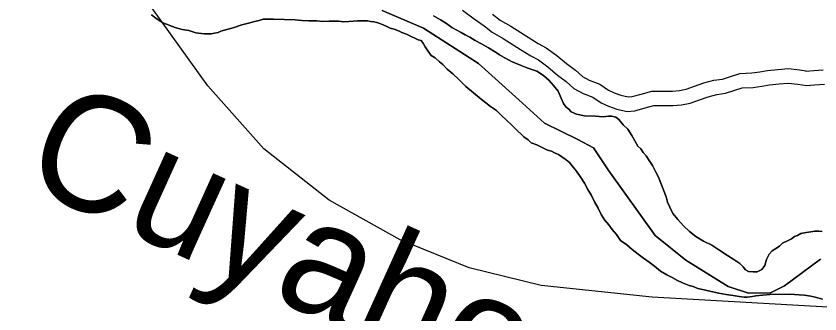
# Model space of a CAD drawing. Extents: x 2010165 to 2382125, y 1060529 to 1407316.
# Drawn here: x 2197556 to 2200334, y 1246637 to 1247665 of the extents above; entities that cross this region are included whole.
import ezdxf

# ---------------------------------------------------------------- set-up
doc = ezdxf.new("R2010")
doc.units = 0
for name, color, linetype in [('GM_X_Corporation', 7, 'Continuous'), ('GM_X_Major_River', 7, 'Continuous'), ('GM_X_Major_River_Text', 7, 'Continuous'), ('GM_X_Minor_River', 7, 'Continuous'), ('GM_X_Rail_Line', 7, 'Continuous')]:
    doc.layers.add(name, color=color, linetype=linetype)

msp = doc.modelspace()

# ---------------------------------------------------------------- linework, layer by layer
at = {"layer": 'GM_X_Corporation'}
for points in [[(2198821.5, 1247684.4), (2198964.3, 1247623.7), (2199153.8, 1247501.4), (2199293.3, 1247376.5), (2199382.3, 1247295.2), (2199495, 1247240.2), (2199551.4, 1247210.8), (2199604.3, 1247131.1), (2199764.9, 1246908.1), (2199869.9, 1246823), (2200017.1, 1246732.3), (2200087.4, 1246709), (2200163.5, 1246709.8), (2200211.2, 1246734.3), (2200336.3, 1246825.9)], [(2200336.3, 1246825.9), (2200211.2, 1246734.3), (2200163.5, 1246709.8), (2200087.4, 1246709), (2200017.1, 1246732.3), (2199869.9, 1246823), (2199764.9, 1246908.1), (2199604.3, 1247131.1), (2199551.4, 1247210.8), (2199495, 1247240.2), (2199382.3, 1247295.2), (2199293.3, 1247376.5), (2199153.8, 1247501.4), (2198964.3, 1247623.7), (2198821.5, 1247684.4)]]:
    msp.add_lwpolyline(points, dxfattribs=at)
at = {"layer": 'GM_X_Major_River'}
for points in [[(2198024.2, 1247670.1), (2198038.4, 1247658.2), (2198050.6, 1247650.3), (2198064.7, 1247640.5), (2198078.8, 1247636.6), (2198092.9, 1247630.8), (2198109.1, 1247625), (2198129.2, 1247619.2), (2198153.3, 1247615.5), (2198177.5, 1247607.8), (2198205.6, 1247604.1), (2198229.6, 1247604.4), (2198241.6, 1247606.5), (2198253.6, 1247608.7), (2198263.6, 1247612.8), (2198283.6, 1247619.1), (2198305.5, 1247625.3), (2198335.4, 1247635.7), (2198363.4, 1247642.1), (2198379.4, 1247646.3), (2198395.4, 1247650.5), (2198409.4, 1247654.7), (2198423.4, 1247654.9), (2198445.4, 1247655.1), (2198519.7, 1247652), (2198543.7, 1247650.3), (2198567.8, 1247648.6), (2198593.9, 1247648.9), (2198615.9, 1247647.1), (2198638, 1247647.4), (2198654, 1247647.6), (2198670.1, 1247647.8), (2198688.1, 1247646), (2198706.2, 1247646.2), (2198736.2, 1247648.6), (2198754.3, 1247648.8), (2198770.3, 1247649), (2198780.3, 1247647.1), (2198792.4, 1247645.3), (2198802.4, 1247643.4), (2198812.5, 1247639.5), (2198824.6, 1247635.6), (2198836.7, 1247629.8), (2198848.8, 1247623.9), (2198862.9, 1247620), (2198877, 1247614.2), (2198889.1, 1247608.3), (2198905.2, 1247602.5), (2198921.4, 1247594.7), (2198933.5, 1247588.8), (2198945.6, 1247582.9), (2198955.7, 1247581), (2198963.8, 1247569.1), (2198970, 1247559.1), (2198978.2, 1247545.2), (2198990.4, 1247529.3), (2199004.6, 1247521.4), (2199018.8, 1247507.6), (2199031, 1247497.7), (2199045.2, 1247481.8), (2199065.5, 1247466), (2199085.8, 1247446.2), (2199110.2, 1247422.4), (2199136.6, 1247400.6), (2199162.9, 1247378.9), (2199195.3, 1247353.2), (2199215.6, 1247339.4), (2199231.8, 1247323.5), (2199250.1, 1247305.7), (2199268.4, 1247289.8), (2199280.6, 1247277.9), (2199311, 1247248.2), (2199325.2, 1247238.4), (2199335.4, 1247228.4), (2199355.5, 1247220.7), (2199371.7, 1247212.8), (2199391.9, 1247203.1), (2199405.9, 1247199.2), (2199416.1, 1247193.3), (2199430.2, 1247187.4), (2199442.3, 1247179.6), (2199456.5, 1247169.7), (2199468.6, 1247159.8), (2199480.9, 1247143.9), (2199493.1, 1247130)], [(2199493.1, 1247130), (2199480.9, 1247143.9), (2199468.6, 1247159.8), (2199456.5, 1247169.7), (2199442.3, 1247179.6), (2199430.2, 1247187.4), (2199416.1, 1247193.3), (2199405.9, 1247199.2), (2199391.9, 1247203.1), (2199371.7, 1247212.8), (2199355.5, 1247220.7), (2199335.4, 1247228.4), (2199325.2, 1247238.4), (2199311, 1247248.2), (2199280.6, 1247277.9), (2199268.4, 1247289.8), (2199250.1, 1247305.7), (2199231.8, 1247323.5), (2199215.6, 1247339.4), (2199195.3, 1247353.2), (2199162.9, 1247378.9), (2199136.6, 1247400.6), (2199110.2, 1247422.4), (2199085.8, 1247446.2), (2199065.5, 1247466), (2199045.2, 1247481.8), (2199031, 1247497.7), (2199018.8, 1247507.6), (2199004.6, 1247521.4), (2198990.4, 1247529.3), (2198978.2, 1247545.2), (2198970, 1247559.1), (2198963.8, 1247569.1), (2198955.7, 1247581), (2198945.6, 1247582.9), (2198933.5, 1247588.8), (2198921.4, 1247594.7), (2198905.2, 1247602.5), (2198889.1, 1247608.3), (2198877, 1247614.2), (2198862.9, 1247620), (2198848.8, 1247623.9), (2198836.7, 1247629.8), (2198824.6, 1247635.6), (2198812.5, 1247639.5), (2198802.4, 1247643.4), (2198792.4, 1247645.3), (2198780.3, 1247647.1), (2198770.3, 1247649), (2198754.3, 1247648.8), (2198736.2, 1247648.6), (2198706.2, 1247646.2), (2198688.1, 1247646), (2198670.1, 1247647.8), (2198654, 1247647.6), (2198638, 1247647.4), (2198615.9, 1247647.1), (2198593.9, 1247648.9), (2198567.8, 1247648.6), (2198543.7, 1247650.3), (2198519.7, 1247652), (2198445.4, 1247655.1), (2198423.4, 1247654.9), (2198409.4, 1247654.7), (2198395.4, 1247650.5), (2198379.4, 1247646.3), (2198363.4, 1247642.1), (2198335.4, 1247635.7), (2198305.5, 1247625.3), (2198283.6, 1247619.1), (2198263.6, 1247612.8), (2198253.6, 1247608.7), (2198241.6, 1247606.5), (2198229.6, 1247604.4), (2198205.6, 1247604.1), (2198177.5, 1247607.8), (2198153.3, 1247615.5), (2198129.2, 1247619.2), (2198109.1, 1247625), (2198092.9, 1247630.8), (2198078.8, 1247636.6), (2198064.7, 1247640.5), (2198050.6, 1247650.3), (2198038.4, 1247658.2), (2198024.2, 1247670.1)], [(2199079.5, 1247616.6), (2199061.3, 1247626.4), (2199043.1, 1247640.3), (2199022.8, 1247652.1), (2198998.6, 1247665.8)], [(2198998.6, 1247665.8), (2199022.8, 1247652.1), (2199043.1, 1247640.3), (2199061.3, 1247626.4), (2199079.5, 1247616.6)], [(2200341.9, 1246921.6), (2200329.9, 1246923.4), (2200315.9, 1246923.3), (2200301.9, 1246921.1), (2200285.9, 1246918.9), (2200267.9, 1246914.7), (2200255.9, 1246908.5), (2200246, 1246904.4), (2200236, 1246896.2), (2200222.1, 1246890), (2200204.2, 1246881.8), (2200194.3, 1246871.6), (2200178.4, 1246861.4), (2200168.4, 1246855.3), (2200158.6, 1246843.1), (2200148.8, 1246824.9), (2200143.1, 1246804.8), (2200133.3, 1246790.6), (2200117.3, 1246782.4), (2200103.3, 1246782.2), (2200087.2, 1246784.1), (2200077.1, 1246789.9), (2200069, 1246799.9), (2200056.8, 1246811.8), (2200036.5, 1246825.6), (2200014.3, 1246839.3), (2199984, 1246859.1), (2199959.7, 1246874.8), (2199931.4, 1246888.5), (2199905.2, 1246904.2), (2199882.9, 1246922), (2199862.5, 1246941.9), (2199842.2, 1246963.7), (2199825.9, 1246983.6), (2199815.6, 1247005.5), (2199807.3, 1247023.5), (2199803, 1247041.5), (2199776.1, 1247109.4), (2199765.8, 1247129.3), (2199755.5, 1247149.2), (2199743.2, 1247167.2), (2199732.9, 1247183.1), (2199722.7, 1247195), (2199714.6, 1247206.9), (2199704.4, 1247216.8), (2199694.1, 1247234.8), (2199683.9, 1247252.7), (2199669.5, 1247274.6), (2199653.3, 1247290.5), (2199639, 1247308.4), (2199628.9, 1247316.3), (2199614.8, 1247320.1), (2199602.8, 1247320), (2199584.7, 1247317.8), (2199558.7, 1247319.4), (2199520.5, 1247321), (2199492.4, 1247326.7), (2199474.3, 1247334.5), (2199466.1, 1247344.4), (2199456, 1247352.3), (2199447.8, 1247364.2), (2199439.5, 1247382.2), (2199429.2, 1247406.2), (2199412.9, 1247426), (2199396.6, 1247443.9), (2199378.3, 1247459.7), (2199356, 1247475.5), (2199323.8, 1247485.1), (2199301.7, 1247494.9), (2199281.5, 1247502.7), (2199267.4, 1247508.6), (2199257.3, 1247514.4), (2199243.1, 1247522.3), (2199227, 1247532.1), (2199214.8, 1247540), (2199188.6, 1247555.8), (2199164.3, 1247569.5), (2199142.1, 1247581.3), (2199123.9, 1247593.1), (2199107.7, 1247600.9), (2199093.6, 1247608.8), (2199079.5, 1247616.6)], [(2199079.5, 1247616.6), (2199093.6, 1247608.8), (2199107.7, 1247600.9), (2199123.9, 1247593.1), (2199142.1, 1247581.3), (2199164.3, 1247569.5), (2199188.6, 1247555.8), (2199214.8, 1247540), (2199227, 1247532.1), (2199243.1, 1247522.3), (2199257.3, 1247514.4), (2199267.4, 1247508.6), (2199281.5, 1247502.7), (2199301.7, 1247494.9), (2199323.8, 1247485.1), (2199356, 1247475.5), (2199378.3, 1247459.7), (2199396.6, 1247443.9), (2199412.9, 1247426), (2199429.2, 1247406.2), (2199439.5, 1247382.2), (2199447.8, 1247364.2), (2199456, 1247352.3), (2199466.1, 1247344.4), (2199474.3, 1247334.5), (2199492.4, 1247326.7), (2199520.5, 1247321), (2199558.7, 1247319.4), (2199584.7, 1247317.8), (2199602.8, 1247320), (2199614.8, 1247320.1), (2199628.9, 1247316.3), (2199639, 1247308.4), (2199653.3, 1247290.5), (2199669.5, 1247274.6), (2199683.9, 1247252.7), (2199694.1, 1247234.8), (2199704.4, 1247216.8), (2199714.6, 1247206.9), (2199722.7, 1247195), (2199732.9, 1247183.1), (2199743.2, 1247167.2), (2199755.5, 1247149.2), (2199765.8, 1247129.3), (2199776.1, 1247109.4), (2199803, 1247041.5), (2199807.3, 1247023.5), (2199815.6, 1247005.5), (2199825.9, 1246983.6), (2199842.2, 1246963.7), (2199862.5, 1246941.9), (2199882.9, 1246922), (2199905.2, 1246904.2), (2199931.4, 1246888.5), (2199959.7, 1246874.8), (2199984, 1246859.1), (2200014.3, 1246839.3), (2200036.5, 1246825.6), (2200056.8, 1246811.8), (2200069, 1246799.9), (2200077.1, 1246789.9), (2200087.2, 1246784.1), (2200103.3, 1246782.2), (2200117.3, 1246782.4), (2200133.3, 1246790.6), (2200143.1, 1246804.8), (2200148.8, 1246824.9), (2200158.6, 1246843.1), (2200168.4, 1246855.3), (2200178.4, 1246861.4), (2200194.3, 1246871.6), (2200204.2, 1246881.8), (2200222.1, 1246890), (2200236, 1246896.2), (2200246, 1246904.4), (2200255.9, 1246908.5), (2200267.9, 1246914.7), (2200285.9, 1246918.9), (2200301.9, 1246921.1), (2200315.9, 1246923.3), (2200329.9, 1246923.4), (2200341.9, 1246921.6)], [(2199493.1, 1247130), (2199507.4, 1247108.1), (2199519.7, 1247088.2), (2199532.1, 1247066.3), (2199544.4, 1247046.4), (2199554.7, 1247024.4), (2199567, 1247002.5), (2199577.3, 1246980.6), (2199589.6, 1246962.6), (2199603.9, 1246944.8), (2199616.1, 1246928.8), (2199630.4, 1246911), (2199644.7, 1246891.1), (2199667, 1246875.3), (2199685.3, 1246859.5), (2199705.5, 1246843.6), (2199723.7, 1246829.8), (2199744, 1246816), (2199762.2, 1246802.2), (2199782.5, 1246784.4), (2199804.7, 1246772.6), (2199822.9, 1246762.8), (2199841.1, 1246753), (2199859.2, 1246745.2), (2199881.4, 1246735.4), (2199895.5, 1246731.6), (2199911.6, 1246725.7), (2199933.7, 1246720), (2199957.9, 1246714.3), (2199984, 1246708.6), (2200010.1, 1246704.9), (2200034.2, 1246701.1), (2200054.3, 1246697.4), (2200072.4, 1246695.6), (2200082.4, 1246695.7), (2200100.4, 1246697.9), (2200112.4, 1246700.1), (2200160.5, 1246704.7), (2200228.6, 1246705.5), (2200278.8, 1246702.1), (2200302.9, 1246698.4), (2200313, 1246696.5), (2200327, 1246692.6), (2200343.1, 1246688.8)], [(2200343.1, 1246688.8), (2200327, 1246692.6), (2200313, 1246696.5), (2200302.9, 1246698.4), (2200278.8, 1246702.1), (2200228.6, 1246705.5), (2200160.5, 1246704.7), (2200112.4, 1246700.1), (2200100.4, 1246697.9), (2200082.4, 1246695.7), (2200072.4, 1246695.6), (2200054.3, 1246697.4), (2200034.2, 1246701.1), (2200010.1, 1246704.9), (2199984, 1246708.6), (2199957.9, 1246714.3), (2199933.7, 1246720), (2199911.6, 1246725.7), (2199895.5, 1246731.6), (2199881.4, 1246735.4), (2199859.2, 1246745.2), (2199841.1, 1246753), (2199822.9, 1246762.8), (2199804.7, 1246772.6), (2199782.5, 1246784.4), (2199762.2, 1246802.2), (2199744, 1246816), (2199723.7, 1246829.8), (2199705.5, 1246843.6), (2199685.3, 1246859.5), (2199667, 1246875.3), (2199644.7, 1246891.1), (2199630.4, 1246911), (2199616.1, 1246928.8), (2199603.9, 1246944.8), (2199589.6, 1246962.6), (2199577.3, 1246980.6), (2199567, 1247002.5), (2199554.7, 1247024.4), (2199544.4, 1247046.4), (2199532.1, 1247066.3), (2199519.7, 1247088.2), (2199507.4, 1247108.1), (2199493.1, 1247130)]]:
    msp.add_lwpolyline(points, dxfattribs=at)
at = {"layer": 'GM_X_Minor_River'}
for points in [[(2199098.8, 1247685.6), (2199138.8, 1247655.6), (2199172.9, 1247631.6), (2199201, 1247609.7), (2199239, 1247587.7), (2199273.1, 1247565.7), (2199299.1, 1247549.7), (2199335.2, 1247527.8), (2199361.2, 1247513.8), (2199393.3, 1247489.8), (2199427.3, 1247461.8), (2199457.4, 1247439.8), (2199483.4, 1247415.8), (2199515.5, 1247397.8), (2199549.5, 1247385.9), (2199577.6, 1247365.9), (2199603.6, 1247353.9), (2199631.6, 1247343.9), (2199667.6, 1247336), (2199693.7, 1247338.1), (2199729.6, 1247348.2), (2199759.6, 1247356.3), (2199791.6, 1247356.4), (2199825.6, 1247356.5), (2199855.6, 1247358.6), (2199885.6, 1247364.6), (2199917.6, 1247376.8), (2199947.6, 1247386.9), (2199977.6, 1247395), (2200007.6, 1247399.1), (2200039.5, 1247409.2), (2200065.5, 1247417.2), (2200103.5, 1247419.3), (2200133.5, 1247423.4), (2200159.5, 1247427.5), (2200193.5, 1247431.6), (2200223.5, 1247433.7), (2200257.5, 1247429.8), (2200287.5, 1247425.8)], [(2199202.8, 1247671.8), (2199229, 1247651.2), (2199265.1, 1247630.4), (2199299.7, 1247608.1), (2199325.2, 1247592.4), (2199360, 1247571.2), (2199388.2, 1247556.1), (2199424.1, 1247529.2), (2199458, 1247501.3), (2199489.2, 1247478.5), (2199513, 1247456.6), (2199536.2, 1247443.6), (2199572.8, 1247430.7), (2199602.8, 1247409.4), (2199622.5, 1247400.3), (2199645.4, 1247392.1), (2199671.1, 1247386.5), (2199684.8, 1247387.6), (2199716.3, 1247396.4), (2199752.9, 1247406.3), (2199791.5, 1247406.4), (2199823.8, 1247406.5), (2199848.9, 1247408.2), (2199871.7, 1247412.9), (2199900.7, 1247423.9), (2199933.1, 1247434.8), (2199967.6, 1247444.1), (2199996.6, 1247448.1), (2200024.6, 1247456.9), (2200056.6, 1247466.9), (2200098.8, 1247469.2), (2200126.3, 1247472.9), (2200152.7, 1247477.1), (2200188.8, 1247481.4), (2200224.7, 1247483.9), (2200263.7, 1247479.4), (2200294.1, 1247475.4)], [(2200283.8, 1247475.7), (2200312.2, 1247477.8), (2200345.3, 1247479.8)], [(2200287.5, 1247425.8), (2200315.5, 1247427.9), (2200349.5, 1247430)]]:
    msp.add_lwpolyline(points, dxfattribs=at)
at = {"layer": 'GM_X_Rail_Line'}
msp.add_lwpolyline([(2203983.1, 1244734.9), (2203907.6, 1244800), (2203149.3, 1245457.7), (2202344.3, 1246159.4), (2202118.7, 1246324.7), (2201929.3, 1246441.5), (2201631.2, 1246534.2), (2201312.9, 1246606.8), (2199753.6, 1246695.4), (2199370.9, 1246735.7), (2199121.1, 1246796.2), (2198883.3, 1246892.9), (2198637.6, 1247030), (2198411.9, 1247207.3), (2198218.6, 1247424.9), (2197992.9, 1247739.3), (2196915, 1249208.5)], dxfattribs=at)

# ---------------------------------------------------------------- texts
at = {"layer": 'GM_X_Major_River_Text'}
msp.add_text('Cuyahoga', height=400.24, rotation=335.5806, dxfattribs=at).set_placement((2197563.4, 1247091.4))

doc.saveas('drawing.dxf')
